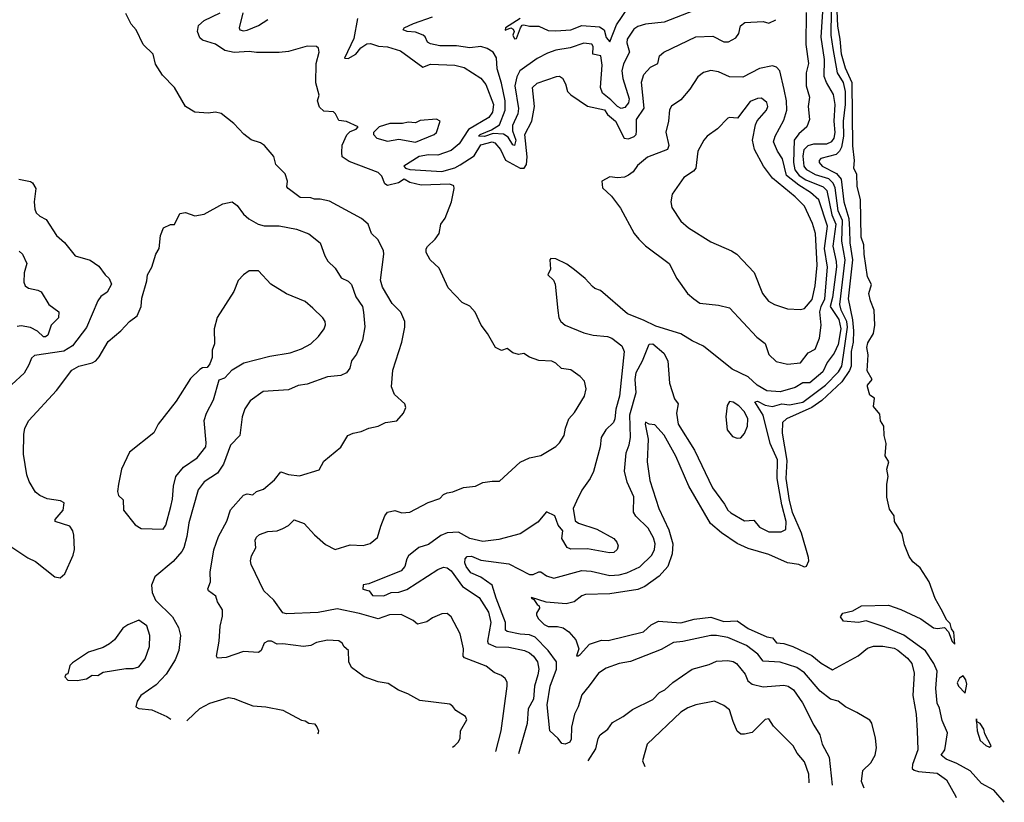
# Model space of a CAD drawing. Extents: x 1245515 to 1420776, y 606314 to 671314.
# Tile 338 of 385: x 1411808 to 1417075, y 606314 to 610498. Entities that reach past the tile are written whole.
import ezdxf

# ---------------------------------------------------------------- set-up
doc = ezdxf.new("R2010")
doc.units = 0

msp = doc.modelspace()

# ---------------------------------------------------------------- linework, layer by layer
at = {"layer": '0CON10XD'}
for points in [[(1416325.1, 606388.4), (1416310.5, 606425), (1416316.9, 606483.1), (1416361.4, 606525), (1416383.1, 606565), (1416391.4, 606605), (1416385.8, 606655.8), (1416366.1, 606736.1), (1416355, 606752.5), (1416285, 606793.8), (1416225, 606824), (1416185, 606854.3), (1416145, 606864.4), (1416088.8, 606908.8), (1416005, 607005.3), (1415964.5, 607034.5), (1415875, 607063.3), (1415785, 607067.6), (1415756.7, 607105), (1415695, 607152.3), (1415595, 607195.4), (1415535, 607206.5), (1415505, 607206.5), (1415355, 607173.2), (1415305, 607168.2), (1415238.5, 607131.5), (1415075, 607066.4), (1415015, 607056.2), (1414945, 607031.5), (1414904.5, 607005), (1414853.9, 606936.1), (1414815, 606888.8), (1414794.6, 606825), (1414774.6, 606785), (1414759.2, 606715), (1414758.2, 606651.8), (1414750, 606635), (1414725, 606624), (1414707.9, 606627.9), (1414688.2, 606655), (1414644.3, 606695), (1414629.6, 606835), (1414645.8, 606935), (1414680, 607025), (1414680, 607065), (1414635.2, 607125), (1414565, 607197.5), (1414535, 607208.7), (1414485, 607212.4), (1414415, 607227.7), (1414405.5, 607235), (1414406.3, 607275), (1414356.1, 607405), (1414335.6, 607475), (1414275, 607517.2), (1414220.5, 607540.5), (1414196.6, 607575), (1414189.6, 607595), (1414190.9, 607615), (1414201.9, 607628.1), (1414225, 607629.6), (1414275, 607609.2), (1414425, 607588.2), (1414535, 607532.1), (1414555, 607531.5), (1414583.8, 607546.2), (1414595, 607545.3), (1414625, 607524), (1414665, 607511.8), (1414815, 607552.5), (1414865, 607549.5), (1414965, 607526.4), (1415015, 607530.2), (1415055, 607541.4), (1415125, 607573.4), (1415188.5, 607635), (1415202.9, 607665), (1415206.8, 607695), (1415198, 607728), (1415169.4, 607779.4), (1415103, 607843), (1415091.8, 607865), (1415092.3, 607947.7), (1415056.3, 608026.3), (1415042.5, 608085), (1415052.3, 608182.3), (1415068, 608225), (1415074.8, 608265.2), (1415071.2, 608385), (1415105.2, 608505), (1415100.8, 608575), (1415105, 608611.4), (1415138.9, 608675), (1415175, 608764), (1415195, 608765.8), (1415253.8, 608715), (1415275.3, 608675), (1415284.1, 608555), (1415311.2, 608471.2), (1415330.6, 608445), (1415321.2, 608395), (1415330.8, 608335), (1415416.6, 608196.6), (1415513.2, 607995), (1415578.5, 607908.5), (1415595, 607875.7), (1415611.8, 607861.8), (1415685, 607819.4), (1415735, 607821.9), (1415765, 607785.5), (1415815, 607760.8), (1415880.6, 607759.4), (1415905, 607772.9), (1415908.5, 607815), (1415884.3, 607905), (1415858.8, 608045), (1415861.6, 608145), (1415822.1, 608232), (1415783.9, 608383.9), (1415740.8, 608455), (1415755, 608459.3), (1415795, 608437.3), (1415835, 608429.5), (1415885, 608443.5), (1415925, 608438.8), (1415996.3, 608453.7), (1416118.5, 608545), (1416186.8, 608615), (1416206.2, 608645), (1416214.9, 608705), (1416235.4, 608855), (1416231.5, 608885), (1416202.3, 608945), (1416195.1, 608975), (1416224, 609215), (1416205.3, 609315), (1416208.2, 609425), (1416185.6, 609475.6), (1416168.9, 609598.9), (1416159.7, 609625), (1416135, 609647.4), (1416065, 609668.6), (1416018.5, 609695), (1416004.8, 609715), (1415998.1, 609768.1), (1416004.8, 609805), (1416025, 609825.2), (1416055, 609834.5), (1416125.8, 609834.2), (1416152.1, 609847.9), (1416164.4, 609865), (1416170.4, 609895), (1416164.8, 609955), (1416170.6, 610045), (1416161.5, 610098.5), (1416123, 610163), (1416111.7, 610195), (1416112.7, 610285), (1416095.1, 610405), (1416109.1, 610625)], [(1414353.9, 606584.9), (1414382.3, 606695), (1414414.7, 606935), (1414415.3, 606955.3), (1414405.4, 606975.4), (1414385, 606991.1), (1414345, 607008.5), (1414302.2, 607042.2), (1414186.2, 607086.2), (1414180.4, 607095), (1414181.2, 607135), (1414163.8, 607213.8), (1414115.6, 607305), (1414095, 607323.1), (1414065, 607321.9), (1414015, 607300), (1413985, 607278), (1413935, 607266.2), (1413913.3, 607285), (1413847.5, 607317.5), (1413785, 607316.8), (1413725, 607295.2), (1413626, 607324), (1413505, 607347.8), (1413405, 607328.8), (1413235, 607321.9), (1413215, 607327.5), (1413166.5, 607395), (1413113.6, 607445), (1413045.5, 607585), (1413042.5, 607605), (1413048.3, 607631.7), (1413070, 607675), (1413067.1, 607715), (1413075, 607732), (1413091.2, 607745), (1413135, 607762), (1413185, 607766), (1413215, 607776.9), (1413246.4, 607793.6), (1413276.2, 607823.8), (1413330, 607805), (1413384.6, 607744.6), (1413442.6, 607692.6), (1413495, 607665.8), (1413575, 607689.7), (1413645, 607687.5), (1413682.5, 607697.5), (1413721.1, 607728.9), (1413739.8, 607790.2), (1413760, 607845), (1413775, 607865.7), (1413815, 607874), (1413852.3, 607862.3), (1413895, 607864.4), (1413992.5, 607917.5), (1414055, 607938.8), (1414075, 607958.8), (1414095, 607968.8), (1414125, 607973.3), (1414182.5, 607997.5), (1414246.4, 608003.6), (1414285, 608023.3), (1414335, 608031.2), (1414375, 608030), (1414485, 608132), (1414534.2, 608155.8), (1414595, 608168.8), (1414675, 608215.8), (1414694.5, 608235.5), (1414720.6, 608275), (1414727.1, 608315), (1414745.6, 608364.4), (1414775, 608398.8), (1414828.1, 608485), (1414838.1, 608525), (1414828.9, 608565), (1414805, 608591.4), (1414755, 608626.9), (1414705, 608634), (1414675, 608662.5), (1414655, 608672.9), (1414585, 608676.2), (1414534.1, 608694.1), (1414505, 608713.3), (1414475, 608707.5), (1414446.2, 608716.2), (1414415, 608740), (1414385, 608730), (1414353.3, 608745), (1414310.7, 608820.7), (1414276, 608865), (1414244, 608935), (1414215, 608967.5), (1414175, 608986), (1414100, 609065), (1414050.7, 609170.7), (1414002.5, 609215), (1413982.7, 609252.7), (1413982.3, 609272.3), (1413989.2, 609285), (1414030, 609325), (1414051.2, 609355), (1414061.2, 609405), (1414083.6, 609436.4), (1414116.7, 609525), (1414132.5, 609595), (1414129.3, 609609.3), (1414108.1, 609618.1), (1413955, 609614), (1413895, 609628.2), (1413865, 609645.3), (1413834.7, 609625.3), (1413775, 609611.1), (1413760.7, 609620.7), (1413745, 609661.5), (1413725, 609681.1), (1413570.8, 609740.8), (1413532.5, 609765), (1413531.2, 609788.8), (1413533, 609827), (1413557.7, 609882.3), (1413575, 609900), (1413607, 609913), (1413617.5, 609925), (1413555, 609953.3), (1413515, 609960), (1413497.5, 609995), (1413485.5, 610005.5), (1413435, 610009.5), (1413410.8, 610030.8), (1413400.7, 610065), (1413409.5, 610095), (1413391.7, 610161.7), (1413392.8, 610265), (1413409.5, 610325), (1413405.5, 610345.5), (1413395.8, 610355.8), (1413345, 610356.5), (1413245, 610327.8), (1413195, 610322.7), (1413075, 610323.1), (1413035, 610328.9), (1412955, 610323.4), (1412905, 610333.2), (1412855, 610368), (1412785, 610389.7), (1412770.6, 610400.6), (1412757.9, 610435), (1412765, 610467.9), (1412795, 610494.8), (1412879.4, 610535)], [(1413000.7, 610535), (1412981.9, 610455), (1412985, 610444.2), (1413005, 610439.1), (1413025, 610442.5), (1413085, 610467.2), (1413135, 610498.9)], [(1416015, 610536.7), (1416012.1, 610365), (1416027.1, 610265), (1416015, 610213.8), (1416014.5, 610145), (1416032.7, 610085), (1416025.4, 610035), (1416032.5, 609965), (1416017.8, 609925), (1415975, 609887.5), (1415950.4, 609855), (1415946.9, 609735), (1415954.8, 609695), (1415977.2, 609665), (1416012.8, 609642.8), (1416104.7, 609605), (1416125, 609585.7), (1416151.4, 609455), (1416173.7, 609405), (1416157.9, 609287.9), (1416175.6, 609205), (1416176.1, 609176.1), (1416156.2, 609013.8), (1416142.6, 608965), (1416189.7, 608895), (1416199.5, 608845), (1416185, 608761.8), (1416165, 608715.2), (1416126.3, 608665), (1416104.2, 608615), (1416035, 608555.8), (1415996.5, 608556.5), (1415955, 608532.3), (1415875, 608509.3), (1415805, 608514.7), (1415752.2, 608545), (1415705, 608588.2), (1415619.3, 608629.3), (1415465, 608752), (1415405, 608780.6), (1415345, 608819.1), (1415209.9, 608859.9), (1415145, 608892.3), (1415059.2, 608925), (1414915, 609051.2), (1414885, 609060.6), (1414871.4, 609071.4), (1414832.5, 609115), (1414775, 609160.8), (1414735, 609192), (1414675, 609220), (1414648.3, 609221.7), (1414643.3, 609215), (1414646.7, 609165), (1414632.5, 609135), (1414662.5, 609105), (1414672.5, 609085), (1414686.4, 608943.6), (1414692.5, 608905), (1414702, 608885), (1414725.5, 608865.6), (1414825, 608823.3), (1414875, 608810.8), (1414952.5, 608805), (1414975, 608795.5), (1415029.2, 608755), (1415041.9, 608725), (1415016.4, 608485), (1414996.6, 608415), (1414992, 608365), (1414983.8, 608345), (1414942.7, 608305), (1414917.5, 608265), (1414913.5, 608215), (1414876.9, 608083.1), (1414859.4, 608045), (1414815, 607982), (1414786.5, 607923.5), (1414768.8, 607885), (1414779.3, 607819.3), (1414796, 607806), (1414895, 607774), (1414986.2, 607725), (1415002.5, 607705), (1415009.2, 607685), (1415004, 607665), (1414985, 607649.4), (1414963.1, 607646.9), (1414845, 607668.8), (1414755, 607667.5), (1414735.9, 607675.9), (1414708, 607725), (1414713.3, 607765), (1414687.5, 607795), (1414670, 607845), (1414626.4, 607866.4), (1414579.1, 607810.9), (1414485, 607748.6), (1414370.9, 607719.1), (1414285, 607708.2), (1414215, 607724.7), (1414155, 607758), (1414095, 607754.8), (1414060.2, 607739.8), (1413995, 607691.4), (1413943.2, 607676.8), (1413887.8, 607632.2), (1413878.5, 607615), (1413867.9, 607575), (1413848.6, 607551.4), (1413675, 607482.1), (1413645, 607477.1), (1413643, 607453), (1413676.7, 607445), (1413695, 607420), (1413755, 607417.1), (1413795, 607435.8), (1413835, 607438.1), (1413877.8, 607452.2), (1414045, 607558.5), (1414075, 607570.4), (1414095, 607568.2), (1414115, 607551.8), (1414177, 607467), (1414265, 607409.5), (1414315, 607330.9), (1414328.1, 607275), (1414310, 607175), (1414313.3, 607163.3), (1414355.4, 607144.6), (1414425, 607142.4), (1414508.8, 607125), (1414535, 607113.1), (1414556.9, 607095), (1414576.7, 607065), (1414585.3, 607025.3), (1414579.3, 606995), (1414561.3, 606935), (1414556.7, 606865), (1414526.7, 606813.3), (1414521.4, 606735), (1414476.2, 606572.7)], [(1415415, 610547.3), (1415255, 610485.4), (1415155, 610475.4), (1415115, 610462.9), (1415092.1, 610448), (1415057.1, 610395), (1415055.3, 610375), (1415070.2, 610325), (1415038.4, 610261.6), (1415029.4, 610225), (1415034.3, 610184.3), (1415068.2, 610075), (1415065, 610054.3), (1415045, 610028.9), (1415025, 610023.6), (1415005, 610033.9), (1414970.4, 610070.4), (1414924.8, 610105), (1414915.2, 610135), (1414923.1, 610255), (1414915.6, 610305), (1414873.5, 610313.5), (1414875.2, 610355.2), (1414867.7, 610367.7), (1414825, 610372.5), (1414751.5, 610348.5), (1414675, 610335.2), (1414630.2, 610319.8), (1414575, 610290.4), (1414483.2, 610225), (1414466.8, 610193.2), (1414456.7, 610145), (1414476.7, 610023.3), (1414471.5, 609995), (1414443, 609933), (1414444.3, 609904.3), (1414461, 609855), (1414455, 609825.6), (1414445, 609829.1), (1414420.3, 609870.3), (1414396, 609886), (1414340.1, 609889.9), (1414294.4, 609874.4), (1414262, 609875), (1414271.6, 609885), (1414331.1, 609908.9), (1414374, 609936), (1414405, 610014.4), (1414403.7, 610065), (1414385, 610158.2), (1414361.2, 610235), (1414358.2, 610295), (1414339.5, 610325), (1414308.6, 610345), (1414275, 610355.3), (1414215, 610347.5), (1414145, 610358), (1414055, 610358.9), (1414005, 610369.7), (1413988.4, 610378.4), (1413976.1, 610406.1), (1413965.2, 610415.2), (1413925, 610430.9), (1413880, 610435), (1413858.6, 610445), (1413863.8, 610455), (1413915, 610477.6), (1414015, 610513.8)], [(1414484.7, 610505.3), (1414406.7, 610455), (1414405, 610442.5), (1414435, 610454.3), (1414447.8, 610447.8), (1414451.9, 610435), (1414446.4, 610415), (1414455, 610395.7), (1414465, 610397.1), (1414486.7, 610455), (1414495, 610468.6), (1414505, 610471.1), (1414534, 610464), (1414585, 610463.4), (1414635, 610441.3), (1414675, 610438.4), (1414755, 610444), (1414815, 610467.7), (1414909.5, 610459.5), (1414934.7, 610445), (1414945, 610403.6), (1414965, 610380), (1414999.2, 610470.8), (1415063.4, 610565)], [(1416148.1, 610545), (1416147, 610415), (1416157.2, 610345), (1416180.2, 610215), (1416213.1, 610163.1), (1416222.6, 610115), (1416223.3, 610045), (1416212.4, 609955), (1416214, 609875), (1416204, 609816), (1416193.3, 609795), (1416175, 609777.6), (1416092.9, 609757.1), (1416084.1, 609745.9), (1416084.6, 609735), (1416099.6, 609715), (1416176.7, 609676.7), (1416201.3, 609645), (1416216.9, 609525), (1416242.4, 609435), (1416246.4, 609376.4), (1416248.4, 609305), (1416262.2, 609215), (1416240, 609005), (1416263, 608893), (1416268.6, 608835), (1416266.5, 608775), (1416256.1, 608725), (1416254.5, 608645), (1416246.6, 608623.4), (1416205, 608562.1), (1416098.5, 608461.5), (1416045, 608424.2), (1415908.8, 608365), (1415888.9, 608345), (1415887, 608287), (1415911.2, 608141.2), (1415905.1, 608045), (1415922.9, 607927.2)], [(1417074.5, 606313.7), (1417017.8, 606377.8), (1416953, 606415), (1416891.2, 606481.2), (1416820.6, 606520.6), (1416764, 606544), (1416736.2, 606565), (1416757, 606595), (1416770.2, 606685), (1416741.9, 606751.9), (1416727.5, 606817.5), (1416714.6, 606844.6), (1416707.6, 606922.4), (1416714.6, 607015), (1416697.8, 607055), (1416653.2, 607123.2), (1416537.4, 607207.4), (1416432.6, 607252.6), (1416335, 607284.5), (1416295, 607275.8), (1416215, 607282.5), (1416197.5, 607305), (1416210, 607325), (1416265, 607337.5), (1416310, 607365), (1416455, 607367.2), (1416520.8, 607345), (1416628.1, 607295), (1416695, 607247.3), (1416717.5, 607242.5), (1416755, 607248), (1416775.7, 607225.7), (1416795, 607174), (1416810, 607160), (1416805, 607223.8), (1416791.5, 607241.5), (1416785, 607268.9), (1416767.7, 607287.7), (1416737.3, 607347.3), (1416705, 607404), (1416672, 607492), (1416625, 607566.7), (1416585, 607598.8), (1416565, 607627.5), (1416540.3, 607690.3), (1416528.8, 607748.8), (1416487.5, 607815), (1416486.2, 607845), (1416461.2, 607881.2), (1416446, 607945), (1416446.7, 608015), (1416453.3, 608055), (1416446.7, 608095), (1416457.5, 608135), (1416437, 608167), (1416443, 608233), (1416432.5, 608275), (1416430, 608325), (1416413, 608353), (1416408.3, 608388.3), (1416375, 608430), (1416380, 608475), (1416355, 608490), (1416342.5, 608535), (1416342.5, 608545), (1416367.5, 608575), (1416341.7, 608621.7), (1416346.2, 608706.2), (1416340, 608745), (1416345, 608770), (1416375, 608820), (1416381.2, 608865), (1416378.8, 608945), (1416358.8, 608995), (1416350.7, 609035), (1416365, 609083.3), (1416343.2, 609123.2), (1416324, 609244), (1416322.9, 609295), (1416309.3, 609335), (1416305, 609537.5), (1416287.1, 609607.1), (1416285, 609671.2), (1416268.8, 609705), (1416273.8, 609745), (1416264.3, 609824.3), (1416261.1, 610161.1), (1416225, 610239.2), (1416202.9, 610315), (1416197.3, 610395), (1416183.3, 610463.3), (1416180.5, 610545)], [(1414123.2, 606607.8), (1414135, 606616.7), (1414155, 606636.7), (1414164.1, 606655.9), (1414166, 606695), (1414200, 606755), (1414193, 606773), (1414140, 606805), (1414125, 606826.7), (1414107.7, 606837.7), (1413947.7, 606857.7), (1413884.2, 606894.2), (1413833.6, 606913.6), (1413778.7, 606948.7), (1413725, 606957.5), (1413651.2, 606985), (1413582.5, 607035), (1413568, 607065), (1413565.7, 607125.7), (1413543.8, 607145), (1413533.3, 607165), (1413515, 607177.5), (1413455, 607181.4), (1413395, 607168), (1413365, 607152), (1413325, 607146.2), (1413215, 607161.9), (1413185, 607158.9), (1413155, 607174.5), (1413135, 607175.4), (1413115, 607164), (1413098.6, 607125), (1413085, 607114.3), (1413005, 607120), (1412912.7, 607087.3), (1412865, 607083.8), (1412860, 607095), (1412874, 607175), (1412879.2, 607255), (1412891.9, 607308.1), (1412892.1, 607342.1), (1412865.8, 607385), (1412856.7, 607416.7), (1412817.5, 607445), (1412813.3, 607455), (1412827.6, 607492.4), (1412827.3, 607545), (1412846, 607664), (1412871.4, 607735), (1412915, 607816.7), (1412935, 607876.7), (1413005, 607955.7), (1413025, 607962.5), (1413055, 607958), (1413074.5, 607975.5), (1413112.1, 607987.9), (1413171.4, 608038.6), (1413205, 608080), (1413245, 608066.7), (1413305, 608060), (1413408.8, 608091.2), (1413435, 608137.5), (1413525, 608213.3), (1413563.3, 608275), (1413592.1, 608287.9), (1413635, 608295.8), (1413675, 608314.3), (1413725.5, 608324.5), (1413765, 608344.2), (1413825.9, 608354.1), (1413860, 608395), (1413872.5, 608425), (1413867.5, 608445), (1413812.5, 608495), (1413796.7, 608535), (1413803.8, 608623.8), (1413852.5, 608775), (1413868.6, 608855), (1413867.5, 608885), (1413846.5, 608935), (1413800.9, 608980.9), (1413747.7, 609067.7), (1413738.2, 609105), (1413756.2, 609245), (1413753.3, 609265), (1413723.1, 609323.1), (1413688.8, 609355), (1413672, 609405), (1413636.2, 609436.2), (1413465, 609527.5), (1413415, 609539.1), (1413385, 609537.9), (1413365, 609546.2), (1413308.1, 609548.1), (1413243.8, 609595), (1413235.8, 609605), (1413240, 609635), (1413227.8, 609675), (1413178.6, 609725), (1413166.7, 609766.7), (1413116.7, 609825), (1413095, 609840.8), (1413045, 609856.2), (1413005.8, 609885.8), (1412953.9, 609943.9), (1412885, 609996), (1412855, 610004), (1412815, 609998.8), (1412745, 610004), (1412695, 610034), (1412636.2, 610135), (1412572.1, 610202.1), (1412535, 610261.2), (1412522, 610315), (1412468, 610365), (1412431.2, 610445), (1412403.1, 610475), (1412375, 610531.2)], [(1413613.9, 610505), (1413595, 610397.5), (1413545, 610293.3), (1413565, 610291.2), (1413605, 610313.9), (1413632, 610348), (1413665, 610369.7), (1413685, 610371.8), (1413727.3, 610357.3), (1413775.9, 610354.1), (1413845, 610332.5), (1413965, 610245.4), (1414005, 610261.4), (1414135, 610255.3), (1414185, 610242.1), (1414275, 610186.2), (1414301.5, 610151.5), (1414342.5, 610045), (1414336.2, 610003.8), (1414317.3, 609975), (1414207.9, 609912.1), (1414158.4, 609835), (1414115, 609799), (1414045, 609774.3), (1413995, 609775.4), (1413945, 609766.1), (1413861.8, 609715), (1413871.2, 609705), (1413895, 609696.8), (1414065, 609686.7), (1414135, 609705.8), (1414163, 609723), (1414239.5, 609770.5), (1414275, 609829.7), (1414335, 609845.7), (1414349.3, 609839.3), (1414379.3, 609805), (1414406.6, 609746.6), (1414485, 609704.1), (1414506, 609704), (1414518.1, 609725), (1414521.6, 609765), (1414509.8, 609885), (1414547.4, 609955), (1414562.1, 610035), (1414550.9, 610135), (1414575, 610159.5), (1414680, 610195), (1414695.7, 610195.7), (1414711.2, 610185), (1414728, 610155), (1414738.8, 610115), (1414755, 610096.7), (1414845, 610036), (1414935, 610016.8), (1414952.3, 609992.3), (1414994.8, 609955), (1415040.5, 609865), (1415065, 609861.2), (1415095, 609873.3), (1415104.5, 609885), (1415106.9, 609903.1), (1415107.6, 609965), (1415147.9, 610025), (1415133.2, 610165), (1415146.9, 610205), (1415182.2, 610245), (1415220.5, 610265), (1415229.4, 610305), (1415252.5, 610325), (1415425, 610406.1), (1415515, 610410.9), (1415575, 610380), (1415599.1, 610380.9), (1415638.9, 610401.1), (1415654, 610425), (1415664.2, 610465), (1415685.7, 610484.3), (1415785, 610488), (1415815, 610480), (1415851.6, 610498.4)], [(1415915, 608657.3), (1415985, 608664.5), (1416025, 608717.9), (1416062.6, 608737.4), (1416085.8, 608795), (1416094.5, 608865.5), (1416087.2, 608937.2), (1416094, 608965), (1416114.7, 609005), (1416129, 609175), (1416112.8, 609275), (1416129.1, 609395), (1416082.8, 609535), (1416037.9, 609575), (1415975, 609614.3), (1415910.1, 609665), (1415888.3, 609755), (1415860.5, 609795), (1415840, 609845), (1415848.9, 609875), (1415895, 609961.4), (1415911.2, 610015), (1415909.7, 610065), (1415897.5, 610125), (1415874.6, 610224.6), (1415855.4, 610245.4), (1415835, 610251.9), (1415765, 610237.3), (1415675, 610191.6), (1415605, 610193.3), (1415545, 610219.2), (1415505, 610226.5), (1415465, 610216.7), (1415435, 610192.9), (1415392.6, 610127.4), (1415345, 610070.8), (1415295, 610035.8), (1415283, 610017), (1415278.9, 609955), (1415263.7, 609896.3), (1415280.4, 609825), (1415273.1, 609805), (1415166.2, 609763.8), (1415111.7, 609718.3), (1415090, 609685), (1415065, 609666.7), (1415043, 609657), (1415005, 609652.5), (1414965, 609657.5), (1414922.5, 609635), (1414925, 609600), (1414972.5, 609555), (1415020.7, 609490.7), (1415093.8, 609355), (1415120, 609325), (1415155, 609288.8), (1415281.2, 609195), (1415323.3, 609115), (1415380, 609035), (1415414.2, 609005), (1415445, 608983.1), (1415545, 608972.2), (1415605, 608957.1), (1415750.1, 608800.1), (1415796.2, 608766.2), (1415815, 608707.5), (1415855, 608670.6), (1415915, 608657.3)], [(1415985, 608948.1), (1416005, 608954.2), (1416046.9, 609003.1), (1416061.9, 609075), (1416072.9, 609185), (1416064.8, 609354.8), (1416049.2, 609409.2), (1416005, 609501.8), (1415955, 609551.1), (1415835, 609650.4), (1415786.6, 609715), (1415737.7, 609805), (1415728.1, 609855), (1415742.9, 609937.1), (1415752.1, 609957.9), (1415802.1, 610015), (1415808.9, 610035), (1415805, 610055.8), (1415775, 610079.6), (1415755, 610077.9), (1415715, 610061.1), (1415647.3, 609972.7), (1415605, 609976.2), (1415595, 609971.2), (1415540, 609915), (1415485, 609875.8), (1415466.4, 609853.6), (1415434.3, 609795), (1415425.3, 609704.7), (1415411.4, 609688.6), (1415359.4, 609655), (1415297.3, 609565), (1415290.4, 609525), (1415296.5, 609495), (1415345, 609421.9), (1415385, 609385.6), (1415505, 609310), (1415615, 609263.1), (1415644, 609245), (1415735.8, 609145.8), (1415780.4, 609035), (1415813.6, 608993.6), (1415845, 608976.2), (1415915, 608951.8), (1415985, 608948.1)], [(1413925, 609844.2), (1414025, 609883.8), (1414036.7, 609895), (1414056.7, 609955), (1414036.4, 609966.4), (1413950.7, 609959.3), (1413925, 609947.5), (1413885, 609951.2), (1413855, 609943.3), (1413787, 609943), (1413730, 609925), (1413700, 609895), (1413700, 609885), (1413717.5, 609865), (1413775, 609848.8), (1413835, 609860), (1413925, 609844.2)], [(1411803.8, 609645), (1411865, 609633.3), (1411875.8, 609625.8), (1411893.8, 609595), (1411884.3, 609525), (1411888, 609485), (1411896.2, 609465), (1411915, 609448), (1411950, 609430), (1412004.5, 609345), (1412046.7, 609306.7), (1412105, 609235.8), (1412185, 609211.9), (1412230.9, 609180.9), (1412264.2, 609135), (1412286.9, 609115), (1412298.1, 609085), (1412275, 609040.8), (1412242.4, 609017.6), (1412225.5, 608995), (1412165, 608853.1), (1412089.6, 608755), (1412043.3, 608726.7), (1411887.1, 608702.9), (1411870.7, 608689.3), (1411857.4, 608652.6), (1411831.1, 608608.9), (1411765, 608548.1)], [(1411765, 607678.2), (1411851.4, 607621.4), (1411891.7, 607601.7), (1411995, 607518.8), (1412025, 607514.4), (1412050, 607535), (1412094.5, 607635), (1412100.5, 607665), (1412097.1, 607742.9), (1412092.5, 607765), (1412075, 607790), (1411997.5, 607815), (1411996.7, 607825), (1412040, 607875), (1412045.8, 607915.8), (1412025.6, 607925.6), (1411955, 607936.5), (1411915, 607953.6), (1411892.4, 607972.4), (1411858.3, 608028.3), (1411845.3, 608065), (1411828.5, 608175), (1411829.7, 608280.3), (1411835.5, 608314.5), (1411857.1, 608355), (1412005, 608515.6), (1412085.7, 608625), (1412124.1, 608645.9), (1412195, 608663.3), (1412215.6, 608675), (1412233.5, 608695), (1412281.8, 608778.2), (1412349.2, 608835), (1412395.4, 608884.6), (1412436.9, 608915), (1412456.7, 608965), (1412460.9, 609009.1), (1412487.6, 609102.4), (1412490.8, 609135), (1412513.8, 609175), (1412536.7, 609245), (1412553.3, 609275), (1412561.2, 609345), (1412577.5, 609385), (1412615, 609403.3), (1412635, 609402.5), (1412665, 609462.5), (1412695, 609467.5), (1412745, 609450), (1412795, 609458), (1412895, 609514), (1412943.9, 609523.9), (1412971.2, 609505), (1413005, 609458), (1413033, 609433), (1413083.8, 609405), (1413115, 609396.7), (1413195, 609396.7), (1413288, 609378), (1413355, 609352.9), (1413414.5, 609304.5), (1413439.5, 609235), (1413456.7, 609206.7), (1413495, 609170), (1413527.3, 609117.3), (1413565, 609100.5), (1413582.9, 609082.9), (1413605.8, 609015.8), (1413640.9, 608965), (1413647.5, 608935), (1413653, 608857), (1413641.9, 608785), (1413609.3, 608710.7), (1413582.5, 608675), (1413573.9, 608635), (1413555, 608610.9), (1413525, 608595.6), (1413455, 608588.5), (1413345, 608549.1), (1413296.9, 608543.1), (1413245, 608518.5), (1413109.3, 608510.7), (1413040.4, 608459.6), (1413012, 608418), (1412997.3, 608375), (1412984.5, 608275.5), (1412935, 608223.8), (1412898.7, 608121.3), (1412865.9, 608074.1), (1412795, 608026.7), (1412761.8, 607985), (1412711.7, 607808.3), (1412701.1, 607735), (1412686.2, 607675), (1412675.3, 607654.7), (1412628.9, 607601.1), (1412530.5, 607519.5), (1412512.7, 607475), (1412516.7, 607435), (1412534.5, 607395), (1412624.5, 607305), (1412657.9, 607247.9), (1412668.2, 607205), (1412659.5, 607125), (1412639.6, 607075), (1412591.2, 606998.8), (1412538.5, 606941.5), (1412455.8, 606885), (1412435.7, 606854.3), (1412428.8, 606825), (1412445, 606815.8), (1412515, 606808.1), (1412595, 606772), (1412615.9, 606758.1)], [(1411805, 609260.8), (1411822, 609245), (1411845.8, 609195), (1411831.2, 609145), (1411830, 609095), (1411836.7, 609075), (1411855, 609062.5), (1411905, 609052.5), (1411922.9, 609042.9), (1411962.9, 608975), (1412016.7, 608936.7), (1412015.5, 608905), (1411975.5, 608864.5), (1411957.8, 608812.2), (1411945, 608801.9), (1411935, 608802.5), (1411902.8, 608832.8), (1411865, 608852.9), (1411815, 608861.9), (1411795, 608857.1)], [(1412575, 607774.4), (1412590, 607795), (1412616.1, 607895), (1412625.3, 607935), (1412630.4, 608005), (1412642.9, 608055), (1412684.2, 608105.8), (1412756.4, 608155), (1412802.5, 608215), (1412805.9, 608235), (1412794.6, 608355.3), (1412806.1, 608393.9), (1412845, 608466), (1412875, 608573.3), (1412905, 608584), (1412944.7, 608625.3), (1413006.6, 608663.4), (1413145, 608700), (1413255, 608717.7), (1413315, 608738.2), (1413365.7, 608765), (1413405.8, 608805), (1413436.2, 608845), (1413443.6, 608866.4), (1413441.2, 608885), (1413428.8, 608905), (1413375.3, 608955.3), (1413335, 608991.4), (1413235, 609032), (1413151.2, 609085), (1413085, 609156), (1413035, 609156.2), (1413005, 609133.8), (1412976.8, 609103.2), (1412954, 609045), (1412864.5, 608905.5), (1412847.5, 608845), (1412848.9, 608765), (1412837.9, 608732.1), (1412837.4, 608692.6), (1412825, 608658.8), (1412811.2, 608638.8), (1412785, 608636), (1412772.1, 608627.9), (1412720.7, 608579.3), (1412645, 608458.8), (1412548.8, 608335), (1412525, 608288.8), (1412394.4, 608185.6), (1412351.9, 608095), (1412335.6, 608014.4), (1412330, 607975), (1412336.2, 607955), (1412360.8, 607930.8), (1412362.5, 607875), (1412425, 607798), (1412457.6, 607777.6), (1412575, 607774.4)], [(1415645, 608260), (1415665, 608262), (1415685, 608286.2), (1415701.1, 608325), (1415701.8, 608365), (1415685, 608401.4), (1415655, 608434.3), (1415625, 608452.5), (1415605, 608456.7), (1415592, 608435), (1415584.2, 608375), (1415591.2, 608305), (1415620.3, 608270.3), (1415645, 608260)], [(1415922.9, 607927.2), (1415939, 607865), (1415987.2, 607755), (1416025.3, 607625), (1416027.5, 607602.5), (1416015, 607574), (1416005, 607570.8), (1415975.3, 607585.3), (1415915, 607594.2), (1415815, 607638.3), (1415705, 607670.8), (1415645, 607697.1), (1415561.2, 607755), (1415502.3, 607805), (1415386.5, 608005), (1415317.8, 608165), (1415255, 608276.4), (1415205, 608332), (1415175, 608336.2), (1415155, 608346.7), (1415154, 608335), (1415170.3, 608255), (1415164.6, 608135), (1415178.5, 608035), (1415227.1, 607885), (1415279.8, 607769.8), (1415300.6, 607695), (1415297.7, 607642.3), (1415273.8, 607575), (1415228, 607522), (1415151.8, 607468.2), (1415115, 607451.9), (1414965, 607428.3), (1414834.7, 607425.3), (1414815, 607417.8), (1414773.8, 607385), (1414730, 607375), (1414623.4, 607383.4), (1414545, 607408.8), (1414542.9, 607405), (1414558, 607398), (1414575, 607372), (1414586, 607365), (1414588.8, 607351.2), (1414572.5, 607325), (1414572.5, 607315), (1414583.3, 607295), (1414613.3, 607265), (1414635, 607254.4), (1414685, 607254.4), (1414715, 607246.7), (1414745.8, 607225), (1414781.7, 607181.7), (1414797.8, 607135), (1414787, 607097), (1414795, 607096), (1414805, 607104.5), (1414855, 607159.6), (1414920.1, 607179.9), (1414955, 607179.6), (1415145, 607225.4), (1415185, 607262.8), (1415225, 607281.8), (1415345, 607274.1), (1415415, 607293.1), (1415505, 607303.9), (1415575, 607279.6), (1415645, 607283.3), (1415705, 607243), (1415805, 607198.2), (1415835, 607192.5), (1415855.9, 607165.9), (1415895, 607162.9), (1415943.1, 607146.9), (1416045, 607098.1), (1416095, 607057.6), (1416155, 607021.8), (1416293.1, 607096.9), (1416342.7, 607137.3), (1416375, 607148), (1416425, 607149.3), (1416485, 607137.5), (1416505, 607127.9), (1416557.3, 607085), (1416579.2, 607055), (1416592.7, 607005), (1416585.4, 606885), (1416603.2, 606785), (1416609.1, 606695), (1416611.5, 606595), (1416583.5, 606515), (1416581.9, 606495), (1416592, 606485), (1416615, 606478), (1416715, 606469.1), (1416765, 606434.4), (1416815.5, 606345), (1416816.5, 606339.4)], [(1412115, 606964.2), (1412165, 606974.4), (1412195, 606993.8), (1412225, 606992), (1412255, 607010), (1412375, 607030), (1412415, 607028.9), (1412445, 607038.5), (1412478.3, 607081.7), (1412502.6, 607147.4), (1412504.1, 607205), (1412486.9, 607256.9), (1412445, 607287.1), (1412386.6, 607263.4), (1412359.6, 607245), (1412315, 607183.1), (1412288.8, 607161.2), (1412255, 607140.8), (1412175, 607115.6), (1412089.7, 607060.3), (1412076, 607045), (1412065, 607000), (1412053.6, 606996.4), (1412050, 606985), (1412065, 606967.5), (1412115, 606964.2)], [(1414847.8, 606535.6), (1414889.9, 606600.1), (1414901.4, 606655), (1414912.9, 606675), (1414954.4, 606705), (1414979.3, 606740.7), (1415035, 606771.9), (1415085, 606810), (1415195, 606863.6), (1415229.8, 606900.2), (1415259.4, 606915), (1415301.8, 606955), (1415405, 607025.5), (1415495, 607050), (1415535, 607067.7), (1415595, 607072.7), (1415625, 607066.2), (1415641.1, 607055), (1415688.1, 606998.1), (1415703.1, 606963.1), (1415725, 606944.6), (1415785, 606931.8), (1415895, 606940.4), (1415917.5, 606935), (1415947.3, 606915), (1415994.7, 606845), (1416055, 606725.7), (1416087.3, 606675), (1416100, 606625), (1416137.1, 606555), (1416153.4, 606405.5)], [(1416865, 606898), (1416873.8, 606945), (1416868.3, 606968.3), (1416855, 606989.2), (1416835, 606978.1), (1416823, 606953), (1416828.8, 606935), (1416865, 606898)], [(1412701, 606749.6), (1412705, 606752), (1412770.8, 606815), (1412825, 606844.5), (1412925, 606873.6), (1412955, 606869.2), (1412985, 606855.4), (1413055, 606829.2), (1413124.5, 606824.5), (1413215, 606806.9), (1413315, 606753.3), (1413335, 606750), (1413355, 606737.5), (1413385, 606733.3), (1413397.7, 606717.7), (1413406.2, 606695), (1413403.8, 606685), (1413400.9, 606679.8)], [(1416030.2, 606417.8), (1416029.6, 606465), (1416005, 606530), (1415966.8, 606576.8), (1415945, 606615.8), (1415840.4, 606720.4), (1415815, 606759.2), (1415795, 606757.1), (1415725, 606686.2), (1415685, 606678), (1415665, 606678.8), (1415645, 606693.8), (1415623.3, 606745), (1415605, 606807.5), (1415575, 606831.4), (1415525, 606854.3), (1415425, 606835.5), (1415381.4, 606818.6), (1415344.7, 606795.3), (1415165, 606624.4), (1415139.4, 606535), (1415151.4, 606505.4)], [(1416995, 606607.9), (1417004.5, 606615), (1416970.4, 606680.4), (1416965.7, 606705), (1416945, 606734.3), (1416926.1, 606746.1), (1416925, 606760), (1416926.1, 606746.1), (1416930, 606695), (1416944.5, 606645), (1416975, 606617.1), (1416995, 606607.9)]]:
    msp.add_lwpolyline(points, dxfattribs=at)

doc.saveas('drawing.dxf')
